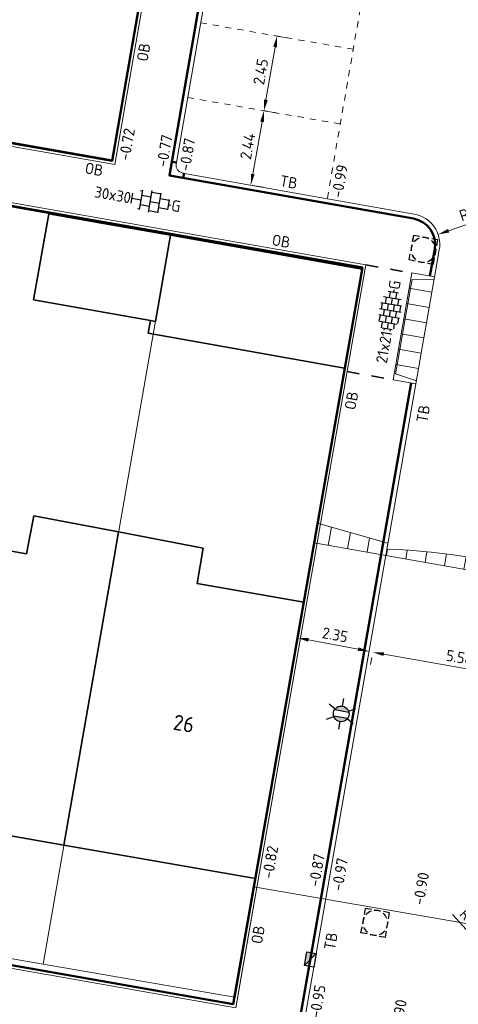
# Model space of a CAD drawing. Header units: metres. Extents: x 2514 to 227642, y 1683 to 852646.
# Tile 304 of 462: x 113969 to 113983, y 426288 to 426320. Entities that reach past the tile are written whole.
import ezdxf
from ezdxf.enums import TextEntityAlignment as Align
from ezdxf.lldxf.tags import DXFTag

# ---------------------------------------------------------------- set-up
doc = ezdxf.new("R2010")
doc.units = ezdxf.units.M
doc.linetypes.add('VW-1-1_STREEP', pattern=[2, 1, -1])
doc.linetypes.add('ZZ-HIDDEN-SO', pattern=[4, 2, -2])
doc.layers.get('Defpoints').update_dxf_attribs({"color": 244, "lineweight": 35})
for name, color, linetype, lineweight in [('B-WE-KG-GRENS_PERCEEL-GV', 252, 'KG-PERCEEL', 18), ('B-WE-OG-BEBOUWING-GV', 4, 'Continuous', 35), ('B-WE-OG-BEBOUWING_HUISNUMMER-T25-200', 7, 'Continuous', 25), ('N-WE-IE-MEUBILAIR_WEGMEUBILAIR_LICHTMAST-S', 7, 'Continuous', 25), ('N-WE-RI-HWA_KOLK-S', 150, 'Continuous', 25), ('N-WE-RI-PUT-OPHOOGTEBRENGEN-S', 7, 'Continuous', 25), ('N-WE-VH-KANTOPSLUITING-T18', 1, 'Continuous', 18), ('N-WE-VH-KANTOPSLUITING_ACHTERKANTBAND-G', 1, 'Continuous', 50), ('N-WE-VH-KANTOPSLUITING_ELEMENT_INRIT-S', 2, 'Continuous', 9), ('N-WE-VH-KANTOPSLUITING_OPSLUITBAND_100X200-G', 1, 'Continuous', 18), ('N-WE-VH-KANTOPSLUITING_TROTTOIRBAND_130 150-G', 2, 'Continuous', 13), ('N-WE-VH-M', 7, 'Continuous', 18), ('N-WE-VH-MATERIAALGRENS-G', 7, 'ZZ-HIDDEN-SO', 35), ('N-WE-VH-NAP-T18', 1, 'Continuous', 18), ('N-WE-VH-VERHARDING_TEGEL-S', 1, 'Continuous', 25), ('N-WE-VH-VERKANTING-G', 252, 'Continuous', 5), ('N-WE-VW-MARKERING_LANGS_STREEP_11_010-G', 7, 'VW-1-1_STREEP', 13)]:
    doc.layers.add(name, color=color, linetype=linetype, lineweight=lineweight)
doc.styles.add('ISO', font='NLCS-ISO.ttf')
doc.styles.add('NLCS-ISO', font='NLCS-ISO.ttf', dxfattribs={"height": 1.8})
doc.styles.add('NLCS-ISO-M200-T18', font='NLCS-ISO.ttf', dxfattribs={"height": 0.36})
doc.styles.add('NLCS-ISO-M200-T25', font='NLCS-ISO.ttf', dxfattribs={"height": 0.5})
doc.styles.get("Standard").update_dxf_attribs({"font": 'romans'})
tags = doc.linetypes.add('KG-PERCEEL', pattern='A,5.5,-2,["P",Standard,S=1.8,R=0,X=-0.5,Y=-0.9],-2,5.5,-2,[5,NLCS.SHX,S=0.75,R=0,X=0,Y=0],-2', length=19).pattern_tags.tags
tags[6] = DXFTag(74, 10)
doc.dimstyles.new('NLCS-M200-T18-PIJL_L2_H1', dxfattribs={"dimscale": 0.2, "dimtxt": 2.5, "dimasz": 1.8, "dimexe": 2, "dimexo": 2, "dimgap": 0.7, "dimtad": 1, "dimzin": 0, "dimdsep": 46, "dimtxsty": 'NLCS-ISO-M200-T18', "dimcen": 0, "dimdle": 2, "dimclrd": 256, "dimclre": 256, "dimclrt": 1, "dimadec": 1, "dimazin": 0, "dimtfac": 1, "dimtdec": 3, "dimtofl": 0, "dimtmove": 0, "dimatfit": 3, "dimfxl": 2, "dimfxlon": 1, "dimtfillclr": 256, "dimtolj": 1, "dimtzin": 0, "dimlwd": -1, "dimlwe": -1, "dimarcsym": 0})

# ---------------------------------------------------------------- blocks, each defined once
blk = doc.blocks.new('SVH-TEGEL_300X300_DUN_HALFST_KL-SO')
for p, q in [((-1.5, -1.6), (-1.5, 1.6)), ((0, -1.78), (0, 1.78)), ((1.5, -1.6), (1.5, 1.6)), ((-3.08, 0.75), (-3, 0.75)), ((-3, -0.83), (-3, 0.83)), ((-3, 0), (-1.5, 0)), ((-1.84, 1.5), (-1.5, 1.5)), ((-1.5, 0.75), (0, 0.75)), ((0, 1.5), (1.5, 1.5)), ((0, 0), (1.5, 0)), ((1.5, 0.75), (3, 0.75)), ((3, -0.83), (3, 0.83)), ((3, 0), (3.39, 0)), ((-3.08, -0.75), (-3, -0.75)), ((-1.84, -1.5), (-1.5, -1.5)), ((-1.5, -0.75), (0, -0.75)), ((0, -1.5), (1.5, -1.5)), ((1.5, -0.75), (3, -0.75))]:
    blk.add_line(p, q)
at = {"style": 'NLCS-ISO'}
blk.add_attdef('FORMAAT', text='', height=1.8, dxfattribs=at).set_placement((-3.18, 0), align=Align.MIDDLE_RIGHT)
blk.add_attdef('KLEUR', text='', height=1.8, dxfattribs=at).set_placement((3.49, 0), align=Align.MIDDLE_LEFT)
at = {"style": 'NLCS-ISO', "flags": 1}
blk.add_attdef('FUNCTIE', text='', height=1.8, dxfattribs=at).set_placement((0.12, -3.58), align=Align.MIDDLE_CENTER)
blk = doc.blocks.new('SVH-TEGEL_200X200_HALFST_KL-SO')
for p, q in [((-1, -1.7), (-1, 1.7)), ((0, -1.78), (0, 1.78)), ((1, -1.7), (1, 1.7)), ((-3, 0.5), (-3.26, 0.5)), ((-2, 1), (-3, 1)), ((-3, -0.83), (-3, 0.83)), ((-2, 0), (-3, 0)), ((-1, 1.5), (-2, 1.5)), ((-2, -1.44), (-2, 1.44)), ((-1, 0.5), (-2, 0.5)), ((0, 1), (-1, 1)), ((0, 0), (-1, 0)), ((1, 1.5), (0, 1.5)), ((1, 0.5), (0, 0.5)), ((2, 1), (1, 1)), ((2, 0), (1, 0)), ((2, -1.44), (2, 1.44)), ((3, 0.5), (2, 0.5)), ((3, -0.83), (3, 0.83)), ((3.39, 0), (3, 0)), ((-3, -0.5), (-3.26, -0.5)), ((-2, -1), (-2.81, -1)), ((-1, -0.5), (-2, -0.5)), ((-1, -1.5), (-1.84, -1.5)), ((0, -1), (-1, -1)), ((1, -0.5), (0, -0.5)), ((1, -1.5), (0, -1.5)), ((2, -1), (1, -1)), ((3, -0.5), (2, -0.5))]:
    blk.add_line(p, q)
at = {"style": 'NLCS-ISO'}
blk.add_attdef('FORMAAT', text='', height=1.8, dxfattribs=at).set_placement((-3.36, 0), align=Align.MIDDLE_RIGHT)
blk.add_attdef('KLEUR', text='', height=1.8, dxfattribs=at).set_placement((3.49, 0), align=Align.MIDDLE_LEFT)
at = {"style": 'NLCS-ISO', "flags": 1}
blk.add_attdef('FUNCTIE', text='', height=1.8, dxfattribs=at).set_placement((0.12, -3.58), align=Align.MIDDLE_CENTER)
blk = doc.blocks.new('SRI-PUT_OPHOOGTEBRENGEN-SO-flat-79')
at = {"layer": 'N-WE-RI-PUT-OPHOOGTEBRENGEN-S', "lineweight": -3}
for points in [[(-0.13, 0.427), (-0.327, 0.461), (-0.362, 0.264)], [(0.165, 0.375), (-0.032, 0.41)], [(0.426, 0.127), (0.461, 0.324), (0.264, 0.358)], [(-0.379, 0.166), (-0.413, -0.031)], [(0.375, -0.169), (0.409, 0.028)], [(0.126, -0.43), (0.323, -0.464), (0.357, -0.267)], [(-0.169, -0.378), (0.028, -0.413)]]:
    blk.add_lwpolyline(points, dxfattribs=at)
at = {"layer": 'N-WE-RI-PUT-OPHOOGTEBRENGEN-S'}
blk.add_lwpolyline([(-0.268, -0.361), (-0.465, -0.327), (-0.431, -0.13)], dxfattribs=at)
at = {"layer": 'N-WE-RI-PUT-OPHOOGTEBRENGEN-S', "lineweight": -3, "ltscale": 0.2}
for start, end in [(110.0964, 140.0964), (65.0917, 95.0917), (155.0964, 185.0964), (20.0917, 50.0917), (335.0917, 5.0917), (200.0964, 230.0964), (290.0917, 320.0917), (245.0964, 275.0964)]:
    blk.add_arc((-0.002, -0.002), 0.4, start, end, dxfattribs=at)
blk = doc.blocks.new('SRI-PUT_OPHOOGTEBRENGEN-SO-flat-92')
at = {"layer": 'N-WE-RI-PUT-OPHOOGTEBRENGEN-S', "lineweight": -3}
for points in [[(-0.132, 0.427), (-0.329, 0.46), (-0.363, 0.263)], [(0.164, 0.376), (-0.033, 0.41)], [(0.426, 0.128), (0.46, 0.325), (0.263, 0.359)], [(-0.379, 0.165), (-0.413, -0.032)], [(0.375, -0.168), (0.409, 0.029)], [(0.127, -0.43), (0.324, -0.463), (0.358, -0.266)], [(-0.168, -0.379), (0.029, -0.413)]]:
    blk.add_lwpolyline(points, dxfattribs=at)
at = {"layer": 'N-WE-RI-PUT-OPHOOGTEBRENGEN-S'}
blk.add_lwpolyline([(-0.267, -0.362), (-0.464, -0.328), (-0.43, -0.131)], dxfattribs=at)
at = {"layer": 'N-WE-RI-PUT-OPHOOGTEBRENGEN-S', "lineweight": -3, "ltscale": 0.2}
for start, end in [(110.2542, 140.2542), (65.2494, 95.2494), (155.2542, 185.2542), (20.2494, 50.2494), (335.2494, 5.2494), (200.2542, 230.2542), (290.2494, 320.2494), (245.2542, 275.2542)]:
    blk.add_arc((-0.002, -0.002), 0.4, start, end, dxfattribs=at)
blk = doc.blocks.new('SRI-PUT_OPHOOGTEBRENGEN-SO-flat-136')
at = {"layer": 'N-WE-RI-PUT-OPHOOGTEBRENGEN-S', "lineweight": -3}
for points in [[(-0.13, 0.427), (-0.327, 0.461), (-0.362, 0.265)], [(0.165, 0.375), (-0.032, 0.41)], [(0.426, 0.126), (0.461, 0.323), (0.264, 0.358)], [(-0.379, 0.166), (-0.413, -0.031)], [(0.375, -0.169), (0.409, 0.028)], [(0.126, -0.43), (0.323, -0.465), (0.357, -0.268)], [(-0.17, -0.378), (0.027, -0.413)]]:
    blk.add_lwpolyline(points, dxfattribs=at)
at = {"layer": 'N-WE-RI-PUT-OPHOOGTEBRENGEN-S'}
blk.add_lwpolyline([(-0.268, -0.361), (-0.465, -0.326), (-0.431, -0.129)], dxfattribs=at)
at = {"layer": 'N-WE-RI-PUT-OPHOOGTEBRENGEN-S', "lineweight": -3}
for start_param, end_param in [(5.23603, 5.759628), (4.450548, 4.974147), (6.021428, 6.545027), (3.66515, 4.188748), (2.879751, 3.40335), (0.523641, 1.047239), (2.094353, 2.617952), (1.309039, 1.832638)]:
    blk.add_ellipse((-0.002, -0.002), major_axis=(-0.394, 0.069), ratio=0.999848, start_param=start_param, end_param=end_param, dxfattribs=at)
blk = doc.blocks.new('SRI-PUT_OPHOOGTEBRENGEN-SO-flat-139')
at = {"layer": 'N-WE-RI-PUT-OPHOOGTEBRENGEN-S', "lineweight": -3}
for points in [[(-0.13, 0.427), (-0.327, 0.461), (-0.362, 0.265)], [(0.165, 0.375), (-0.032, 0.41)], [(0.426, 0.126), (0.461, 0.323), (0.264, 0.358)], [(-0.379, 0.166), (-0.413, -0.031)], [(0.375, -0.169), (0.409, 0.028)], [(0.126, -0.43), (0.323, -0.465), (0.357, -0.268)], [(-0.17, -0.378), (0.027, -0.413)]]:
    blk.add_lwpolyline(points, dxfattribs=at)
at = {"layer": 'N-WE-RI-PUT-OPHOOGTEBRENGEN-S'}
blk.add_lwpolyline([(-0.268, -0.361), (-0.465, -0.326), (-0.431, -0.129)], dxfattribs=at)
at = {"layer": 'N-WE-RI-PUT-OPHOOGTEBRENGEN-S', "lineweight": -3}
for start_param, end_param in [(5.23603, 5.759628), (4.450548, 4.974147), (6.021428, 6.545027), (3.66515, 4.188748), (2.879751, 3.40335), (0.523641, 1.047239), (2.094353, 2.617952), (1.309039, 1.832638)]:
    blk.add_ellipse((-0.002, -0.002), major_axis=(-0.394, 0.069), ratio=0.999848, start_param=start_param, end_param=end_param, dxfattribs=at)
blk = doc.blocks.new('hoekblok inw. 25')
at = {"layer": 'N-WE-VH-KANTOPSLUITING_ACHTERKANTBAND-G', "ltscale": 0.2, "flags": 128}
blk.add_lwpolyline([(-0.45, 0.15), (-0.45, 0), (0, 0), (0, 0.45), (-0.15, 0.45)], dxfattribs=at)
at = {"layer": 'N-WE-VH-KANTOPSLUITING_TROTTOIRBAND_130 150-G', "ltscale": 0.2, "flags": 128}
blk.add_lwpolyline([(-0.15, 0.45), (-0.15, 0.4, -0.414214), (-0.4, 0.15), (-0.45, 0.15)], format="xyb", dxfattribs=at)
blk = doc.blocks.new('N-SRI-KOLK_TROTTOIR-SO')
blk.add_hatch(color=256).paths.add_polyline_path([(1.125, 1.5), (-1.125, 1.5), (-1.125, 0)])
blk.add_line((-1.125, 0), (1.125, 1.5))
at = {"flags": 128}
blk.add_lwpolyline([(-1.125, 0), (1.125, 0), (1.125, 1.5), (-1.125, 1.5)], close=True, dxfattribs=at)
blk = doc.blocks.new('*D579')
at = {"layer": 'Defpoints', "color": 0, "ltscale": 0.2, "transparency": 16777216}
for p in [(113979.927, 426299.11), (113979.933, 426299.144, 0.624), (113985.427, 426298.181)]:
    blk.add_point(p, dxfattribs=at)
at = {"layer": 'N-WE-VH-M', "ltscale": 0.2, "transparency": 16777216}
for p, q in [((113979.898, 426298.941), (113979.858, 426298.716)), ((113985.066, 426298.209), (113980.282, 426299.047)), ((113985.421, 426298.147), (113985.352, 426297.753))]:
    blk.add_line(p, q, dxfattribs=at)
for points in [[(113980.292, 426299.107), (113980.271, 426298.988), (113979.927, 426299.11)], [(113985.077, 426298.268), (113985.056, 426298.15), (113985.421, 426298.147)]]:
    blk.add_solid(points, dxfattribs=at)
at = {"layer": 'N-WE-VH-M', "ltscale": 0.2, "transparency": 16777216, "insert": (113982.729, 426298.943), "char_height": 0.36, "attachment_point": 5, "rotation": 350.0586, "style": 'NLCS-ISO-M200-T18'}
blk.add_mtext('\\A1;5.58', dxfattribs=at)
blk = doc.blocks.new('*D580')
at = {"layer": 'Defpoints', "color": 0, "ltscale": 0.2, "transparency": 16777216}
for p in [(113977.498, 426299.575), (113977.502, 426299.597), (113979.812, 426299.164)]:
    blk.add_point(p, dxfattribs=at)
at = {"layer": 'N-WE-VH-M', "ltscale": 0.2, "transparency": 16777216}
for p, q in [((113977.498, 426299.575), (113977.424, 426299.181)), ((113979.454, 426299.208), (113977.852, 426299.508)), ((113979.808, 426299.141), (113979.734, 426298.748))]:
    blk.add_line(p, q, dxfattribs=at)
for points in [[(113977.863, 426299.567), (113977.841, 426299.449), (113977.498, 426299.575)], [(113979.465, 426299.267), (113979.443, 426299.149), (113979.808, 426299.141)]]:
    blk.add_solid(points, dxfattribs=at)
at = {"layer": 'N-WE-VH-M', "ltscale": 0.2, "transparency": 16777216, "insert": (113978.712, 426299.672), "char_height": 0.36, "attachment_point": 5, "rotation": 349.3764, "style": 'NLCS-ISO-M200-T18'}
blk.add_mtext('\\A1;2.35', dxfattribs=at)
blk = doc.blocks.new('*D583')
at = {"layer": 'Defpoints', "color": 0, "ltscale": 0.2, "transparency": 16777216}
for p in [(113976.836, 426319.02), (113976.417, 426316.606), (113976.417, 426316.606)]:
    blk.add_point(p, dxfattribs=at)
at = {"layer": 'N-WE-VH-M', "ltscale": 0.2, "transparency": 16777216}
for p, q in [((113976.836, 426319.02), (113977.23, 426318.951)), ((113976.774, 426318.665), (113976.479, 426316.96)), ((113976.417, 426316.606), (113976.811, 426316.537))]:
    blk.add_line(p, q, dxfattribs=at)
for points in [[(113976.715, 426318.675), (113976.833, 426318.655), (113976.836, 426319.02)], [(113976.42, 426316.971), (113976.538, 426316.95), (113976.417, 426316.606)]]:
    blk.add_solid(points, dxfattribs=at)
at = {"layer": 'N-WE-VH-M', "ltscale": 0.2, "transparency": 16777216, "insert": (113976.311, 426317.867), "char_height": 0.36, "attachment_point": 5, "rotation": 80.1651, "style": 'NLCS-ISO-M200-T18'}
blk.add_mtext('\\A1;2.45', dxfattribs=at)
blk = doc.blocks.new('*D584')
at = {"layer": 'Defpoints', "color": 0, "ltscale": 0.2, "transparency": 16777216}
for p in [(113976.417, 426316.606), (113975.991, 426314.203), (113975.991, 426314.203)]:
    blk.add_point(p, dxfattribs=at)
at = {"layer": 'N-WE-VH-M', "ltscale": 0.2, "transparency": 16777216}
for p, q in [((113976.417, 426316.606), (113976.811, 426316.536)), ((113976.354, 426316.251), (113976.054, 426314.557)), ((113975.991, 426314.203), (113976.385, 426314.133))]:
    blk.add_line(p, q, dxfattribs=at)
for points in [[(113976.295, 426316.262), (113976.414, 426316.241), (113976.417, 426316.606)], [(113975.995, 426314.568), (113976.113, 426314.547), (113975.991, 426314.203)]]:
    blk.add_solid(points, dxfattribs=at)
at = {"layer": 'N-WE-VH-M', "ltscale": 0.2, "transparency": 16777216, "insert": (113975.889, 426315.46), "char_height": 0.36, "attachment_point": 5, "rotation": 79.9471, "style": 'NLCS-ISO-M200-T18'}
blk.add_mtext('\\A1;2.44', dxfattribs=at)
blk = doc.blocks.new('N-SVH-INRITELEMENT_130 150_180X750X500_RECHTS')
for p, q in [((0, 0), (0, 0.75)), ((0.5, 0.75), (0, 0.75)), ((0.3, 0.7), (0, 0.7)), ((0.405, 0), (0.3, 0.7)), ((0.5, 0), (0.5, 0.75)), ((0.5, 0), (0, 0))]:
    blk.add_line(p, q)
blk = doc.blocks.new('N-SVH-INRITELEMENT_130 150_180X750X500_MIDDEN')
for p, q in [((0, 0), (0, 0.75)), ((0.5, 0.75), (0, 0.75)), ((0.5, 0.7), (0, 0.7)), ((0.5, 0), (0.5, 0.75)), ((0.5, 0), (0, 0))]:
    blk.add_line(p, q)
blk = doc.blocks.new('N-SVH-INRITELEMENT_130 150_180X750X500_LINKS')
for p, q in [((0, 0), (0, 0.75)), ((0, 0.75), (0.5, 0.75)), ((0.095, 0), (0.2, 0.7)), ((0.2, 0.7), (0.5, 0.7)), ((0.5, 0), (0.5, 0.75)), ((0, 0), (0.5, 0))]:
    blk.add_line(p, q)
blk = doc.blocks.new('*D773')
at = {"layer": 'Defpoints', "color": 0, "ltscale": 0.2, "transparency": 16777216}
for p in [(113984.026, 426288.961), (113984.698, 426288.22)]:
    blk.add_point(p, dxfattribs=at)
at = {"layer": 'N-WE-VH-M', "ltscale": 0.2, "transparency": 16777216}
blk.add_line((113982.507, 426290.634), (113983.784, 426289.227), dxfattribs=at)
blk.add_solid([(113983.829, 426289.268), (113983.74, 426289.187), (113984.026, 426288.961)], dxfattribs=at)
at = {"layer": 'N-WE-VH-M', "color": 1, "ltscale": 0.2, "transparency": 16777216, "insert": (113983.262, 426290.279), "char_height": 0.36, "attachment_point": 5, "rotation": 312.2265, "style": 'NLCS-ISO-M200-T18'}
blk.add_mtext('\\A1;R=1.00', dxfattribs=at)
blk = doc.blocks.new('*D774')
at = {"layer": 'Defpoints', "color": 0, "ltscale": 0.2, "transparency": 16777216}
for p in [(113982.038, 426312.611), (113981.093, 426312.283)]:
    blk.add_point(p, dxfattribs=at)
at = {"layer": 'N-WE-VH-M', "ltscale": 0.2, "transparency": 16777216}
blk.add_line((113984.173, 426313.352), (113982.378, 426312.729), dxfattribs=at)
blk.add_solid([(113982.358, 426312.786), (113982.398, 426312.672), (113982.038, 426312.611)], dxfattribs=at)
at = {"layer": 'N-WE-VH-M', "color": 1, "ltscale": 0.2, "transparency": 16777216, "insert": (113983.34, 426313.402), "char_height": 0.36, "attachment_point": 5, "rotation": 19.1584, "style": 'NLCS-ISO-M200-T18'}
blk.add_mtext('\\A1;R=1.00', dxfattribs=at)
blk = doc.blocks.new('N-SIE-WEG_LICHTMAST-SO')
h = blk.add_hatch(color=256)
h.paths.add_polyline_path([(1.16, 0.5, 0.658505), (-1.16, 0.5)])
h.paths.add_polyline_path([(-1.16, -0.5, 0.658505), (1.16, -0.5)])
at = {"flags": 128}
for points in [[(0, 1.27), (0, 2.53)], [(-2.19, 1.27), (-1.1, 0.63)], [(-1.16, 0.5), (1.16, 0.5)], [(1.1, 0.63), (2.19, 1.27)], [(-2.19, -1.27), (-1.1, -0.63)], [(-1.16, -0.5), (1.16, -0.5)], [(0, -1.27), (0, -2.53)], [(2.19, -1.27), (1.1, -0.63)]]:
    blk.add_lwpolyline(points, dxfattribs=at)
at = {"ltscale": 0.5}
blk.add_circle((0, 0), 1.27, dxfattribs=at)
at = {"style": 'NLCS-ISO'}
blk.add_attdef('TYPE', text='', height=1.8, dxfattribs=at).set_placement((0, 2.53), align=Align.BOTTOM_CENTER)

msp = doc.modelspace()

# ---------------------------------------------------------------- hatches: boundary and pattern name
at = {"layer": 'N-WE-VH-VERKANTING-G', "ltscale": 0.2}
h = msp.add_hatch(dxfattribs=at)
h.set_pattern_fill('ANSI31', color=256, scale=0.2, angle=45)
h.set_pattern_definition([(80.05005, (113662.62477, 426390.9574), (-0.625449, 0.1097203), [])])
edge = h.paths.add_edge_path()
edge.add_line((113978.147, 426303.279), (113980.42, 426302.635))
edge.add_line((113980.42, 426302.635), (113980.386, 426302.442))
edge.add_arc((113979.733, 426282.57), 19.883, 71.6362, 88.1178, ccw=False)
edge.add_line((113985.997, 426301.44), (113991.007, 426301.063))
edge.add_line((113991.007, 426301.063), (113991.042, 426301.26))
edge.add_line((113991.042, 426301.26), (113997.425, 426300.158))
edge.add_line((113997.425, 426300.158), (113999.329, 426300.014))
edge.add_line((113999.329, 426300.014), (113999.139, 426298.914))
edge.add_line((113999.139, 426298.914), (113978.036, 426302.644))
edge.add_line((113978.036, 426302.644), (113978.147, 426303.279))

# ---------------------------------------------------------------- linework, layer by layer
at = {"layer": 'B-WE-KG-GRENS_PERCEEL-GV', "ltscale": 0.2}
for points in [[(113971.524, 426315.017), (113972.625, 426321.367), (113948.059, 426325.677), (113946.946, 426319.334), (113960.058, 426317.031)], [(113975.47, 426287.959), (113976.093, 426291.524), (113979.583, 426311.484), (113973.4, 426312.581), (113969.282, 426289.034)]]:
    msp.add_lwpolyline(points, close=True, dxfattribs=at)
for points in [[(113973.4, 426312.581), (113967.555, 426313.618), (113963.385, 426290.058), (113969.282, 426289.034)], [(113976.093, 426291.524), (113997.233, 426287.874)]]:
    msp.add_lwpolyline(points, dxfattribs=at)
at = {"layer": 'B-WE-OG-BEBOUWING-GV'}
for points in [[(113971.17, 426312.977), (113969.471, 426313.278), (113968.978, 426310.499), (113972.752, 426309.829), (113972.914, 426309.8), (113973.4, 426312.581)], [(113979.587, 426311.483), (113973.4, 426312.581), (113972.914, 426309.8), (113972.752, 426309.829), (113972.679, 426309.419), (113979.018, 426308.29)], [(113971.715, 426302.997), (113968.98, 426303.516), (113968.748, 426302.292), (113965.646, 426302.834), (113964.067, 426293.91), (113969.955, 426292.88), (113971.516, 426301.808)], [(113974.455, 426302.477), (113971.715, 426302.997), (113971.516, 426301.808), (113969.955, 426292.88), (113976.141, 426291.798), (113977.702, 426300.726), (113974.254, 426301.329)]]:
    msp.add_lwpolyline(points, close=True, dxfattribs=at)
at = {"layer": 'N-WE-VH-KANTOPSLUITING_ACHTERKANTBAND-G', "ltscale": 0.2}
for p, q in [((113981.242, 426313.12), (113973.365, 426314.516)), ((113981.777, 426311.26), (113981.931, 426312.136)), ((113977.324, 426285.819), (113981.174, 426307.813))]:
    msp.add_line(p, q, dxfattribs=at)
at = {"layer": 'N-WE-VH-KANTOPSLUITING_ACHTERKANTBAND-G', "ltscale": 0.2, "flags": 128}
for points in [[(113946.941, 426319.306), (113971.519, 426314.989), (113976.533, 426343.912), (113952.04, 426348.158)], [(113977.562, 426338.725), (113973.365, 426314.516)], [(113975.465, 426287.96), (113979.593, 426311.541), (113935.054, 426319.363)]]:
    msp.add_lwpolyline(points, dxfattribs=at)
at = {"layer": 'N-WE-VH-KANTOPSLUITING_ACHTERKANTBAND-G', "ltscale": 0.2}
msp.add_lwpolyline([(113976.093, 426291.524), (113975.426, 426287.738), (113930.938, 426295.572)], dxfattribs=at)
msp.add_arc((113981.093, 426312.283), 0.85, 350.0711, 79.9471, dxfattribs=at)
at = {"layer": 'N-WE-VH-KANTOPSLUITING_OPSLUITBAND_100X200-G', "ltscale": 0.2, "flags": 128}
for points in [[(113946.825, 426319.224), (113971.601, 426314.874), (113976.649, 426343.993), (113952.057, 426348.256)], [(113975.564, 426287.943), (113979.709, 426311.622), (113934.972, 426319.478)]]:
    msp.add_lwpolyline(points, dxfattribs=at)
at = {"layer": 'N-WE-VH-KANTOPSLUITING_OPSLUITBAND_100X200-G', "ltscale": 0.2}
msp.add_lwpolyline([(113976.191, 426291.507), (113975.508, 426287.622), (113930.822, 426295.491)], dxfattribs=at)
at = {"layer": 'N-WE-VH-KANTOPSLUITING_TROTTOIRBAND_130 150-G', "ltscale": 0.2}
for p, q in [((113981.268, 426313.267), (113973.786, 426314.594)), ((113981.925, 426311.234), (113982.078, 426312.11)), ((113977.472, 426285.793), (113981.322, 426307.787))]:
    msp.add_line(p, q, dxfattribs=at)
at = {"layer": 'N-WE-VH-KANTOPSLUITING_TROTTOIRBAND_130 150-G', "ltscale": 0.2, "flags": 128}
msp.add_lwpolyline([(113977.71, 426338.7), (113973.59, 426314.933)], dxfattribs=at)
at = {"layer": 'N-WE-VH-KANTOPSLUITING_TROTTOIRBAND_130 150-G', "ltscale": 0.2}
msp.add_arc((113981.093, 426312.283), 1, 350.0711, 79.9471, dxfattribs=at)
at = {"layer": 'N-WE-VH-MATERIAALGRENS-G', "ltscale": 0.2, "flags": 128}
for points in [[(113979.709, 426311.622), (113981.186, 426311.364)], [(113979.101, 426308.176), (113980.578, 426307.918)]]:
    msp.add_lwpolyline(points, dxfattribs=at)
at = {"layer": 'N-WE-VH-VERKANTING-G', "ltscale": 0.2, "flags": 128}
msp.add_lwpolyline([(113978.147, 426303.279), (113980.42, 426302.635), (113980.386, 426302.442, -0.072039), (113985.997, 426301.44), (113991.007, 426301.063), (113991.042, 426301.26), (113997.425, 426300.158), (113999.329, 426300.014), (113999.139, 426298.914), (113978.036, 426302.644)], format="xyb", close=True, dxfattribs=at)
at = {"layer": 'N-WE-VW-MARKERING_LANGS_STREEP_11_010-G', "ltscale": 0.2}
for p, q in [((113978.465, 426313.783), (113982.647, 426337.905)), ((113979.299, 426318.593), (113974.373, 426319.447)), ((113978.881, 426316.179), (113973.954, 426317.033))]:
    msp.add_line(p, q, dxfattribs=at)

# ---------------------------------------------------------------- block references
at = {"ltscale": 0.2, "rotation": 259.9471167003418}
msp.add_blockref('hoekblok inw. 25', (113973.365, 426314.516), dxfattribs=at)
at = {"layer": 'N-WE-IE-MEUBILAIR_WEGMEUBILAIR_LICHTMAST-S', "xscale": 0.2, "yscale": 0.2, "zscale": 0.2, "rotation": 350.1566500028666}
msp.add_blockref('N-SIE-WEG_LICHTMAST-SO', (113978.911, 426297.117), dxfattribs=at)
at = {"layer": 'N-WE-RI-HWA_KOLK-S', "ltscale": 0.2, "xscale": -0.2, "yscale": 0.2, "zscale": 0.2, "rotation": 80.07113971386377}
msp.add_blockref('N-SRI-KOLK_TROTTOIR-SO', (113978.06, 426289.156), dxfattribs=at)
at = {"layer": 'N-WE-RI-PUT-OPHOOGTEBRENGEN-S', "ltscale": 0.2}
for name, p in [('SRI-PUT_OPHOOGTEBRENGEN-SO-flat-139', (113981.568, 426312.112)), ('SRI-PUT_OPHOOGTEBRENGEN-SO-flat-92', (113981.57, 426312.113)), ('SRI-PUT_OPHOOGTEBRENGEN-SO-flat-79', (113980.013, 426290.369)), ('SRI-PUT_OPHOOGTEBRENGEN-SO-flat-136', (113980.013, 426290.369))]:
    msp.add_blockref(name, p, dxfattribs=at)
at = {"layer": 'N-WE-VH-KANTOPSLUITING_ELEMENT_INRIT-S', "color": 253, "ltscale": 0.2, "rotation": 80.06981218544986}
for name, p in [('N-SVH-INRITELEMENT_130 150_180X750X500_RECHTS', (113981.839, 426310.742)), ('N-SVH-INRITELEMENT_130 150_180X750X500_MIDDEN', (113981.753, 426310.249)), ('N-SVH-INRITELEMENT_130 150_180X750X500_MIDDEN', (113981.666, 426309.757)), ('N-SVH-INRITELEMENT_130 150_180X750X500_MIDDEN', (113981.58, 426309.265)), ('N-SVH-INRITELEMENT_130 150_180X750X500_MIDDEN', (113981.494, 426308.772)), ('N-SVH-INRITELEMENT_130 150_180X750X500_MIDDEN', (113981.408, 426308.28))]:
    msp.add_blockref(name, p, dxfattribs=at)
at = {"layer": 'N-WE-VH-KANTOPSLUITING_ELEMENT_INRIT-S', "ltscale": 0.2, "rotation": 80.06981218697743}
msp.add_blockref('N-SVH-INRITELEMENT_130 150_180X750X500_LINKS', (113981.322, 426307.787), dxfattribs=at)
at = {"layer": 'N-WE-VH-VERHARDING_TEGEL-S'}
for name, p, xscale, yscale, zscale, rotation, values in [('SVH-TEGEL_300X300_DUN_HALFST_KL-SO', (113972.745, 426313.675), 0.2, 0.2, 0.2, 350.0135621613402, {'FORMAAT': '30x30', 'KLEUR': 'G'}), ('SVH-TEGEL_200X200_HALFST_KL-SO', (113980.493, 426310.147), 0.2000000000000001, 0.2000000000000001, 0.2000000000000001, 80.34683272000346, {'FORMAAT': '21x21', 'KLEUR': 'G'})]:
    msp.add_blockref(name, p, dxfattribs=dict(at, xscale=xscale, yscale=yscale, zscale=zscale, rotation=rotation)).add_auto_attribs(values)

# ---------------------------------------------------------------- texts
at = {"layer": 'B-WE-OG-BEBOUWING_HUISNUMMER-T25-200', "style": 'NLCS-ISO-M200-T25'}
msp.add_text('26', height=0.5, rotation=350, dxfattribs=at).set_placement((113973.828, 426296.803), align=Align.MIDDLE)
at = {"layer": 'N-WE-VH-KANTOPSLUITING-T18', "style": 'NLCS-ISO-M200-T18'}
for s, rotation, p in [('OB', 80.1086, (113972.654, 426318.176)), ('OB', 350.05, (113970.61, 426314.588)), ('TB', 350.05, (113976.908, 426314.173)), ('OB', 350.05, (113976.651, 426312.266)), ('OB', 80.1086, (113979.366, 426306.919)), ('TB', 80.1086, (113981.687, 426306.509)), ('OB', 80.1086, (113976.348, 426289.662)), ('TB', 80.1086, (113978.704, 426289.467))]:
    msp.add_text(s, height=0.36, rotation=rotation, dxfattribs=at).set_placement(p)
at = {"layer": 'N-WE-VH-NAP-T18', "style": 'ISO'}
for s, p in [('-0.72', (113972.075, 426314.973)), ('-0.77', (113973.289, 426314.76)), ('-0.87', (113974.02, 426314.632)), ('-0.99', (113978.942, 426313.769)), ('-0.82', (113976.7, 426291.771)), ('-0.87', (113978.202, 426291.511)), ('-0.97', (113978.949, 426291.38)), ('-0.90', (113981.573, 426290.919)), ('-0.95', (113978.229, 426287.271)), ('-0.90', (113980.852, 426286.811))]:
    msp.add_text(s, height=0.36, rotation=80.1086, dxfattribs=at).set_placement(p)

# ---------------------------------------------------------------- dimensions: what is measured, and where the dimension line sits
at = {"layer": 'N-WE-VH-M', "ltscale": 0.2}
for p1, p2, distance, picture, middle in [((113976.836, 426319.02), (113976.417, 426316.606), 0, '*D583', (113976.311, 426317.867)), ((113976.417, 426316.606), (113975.991, 426314.203), 0, '*D584', (113975.889, 426315.46)), ((113979.812, 426299.164), (113977.502, 426299.597), 0.023, '*D580', (113978.712, 426299.672)), ((113985.427, 426298.181), (113979.933, 426299.144, 0.624), 0.035, '*D579', (113982.729, 426298.943))]:
    dim = msp.add_aligned_dim(p1=p1, p2=p2, distance=distance, dimstyle='NLCS-M200-T18-PIJL_L2_H1', override={"dimclrt": 256}, dxfattribs=at)
    dim.commit()
    dim.dimension.update_dxf_attribs({"geometry": picture, "text_midpoint": middle})
for center, mpoint, picture, middle in [((113981.093, 426312.283), (113982.038, 426312.611), '*D774', (113983.34, 426313.402)), ((113984.698, 426288.22), (113984.026, 426288.961), '*D773', (113983.262, 426290.279))]:
    dim = msp.add_radius_dim(center=center, mpoint=mpoint, dimstyle='NLCS-M200-T18-PIJL_L2_H1', override={"dimpost": 'R=<>'}, dxfattribs=at)
    dim.commit()
    dim.dimension.update_dxf_attribs({"geometry": picture, "text_midpoint": middle})

doc.saveas('drawing.dxf')
